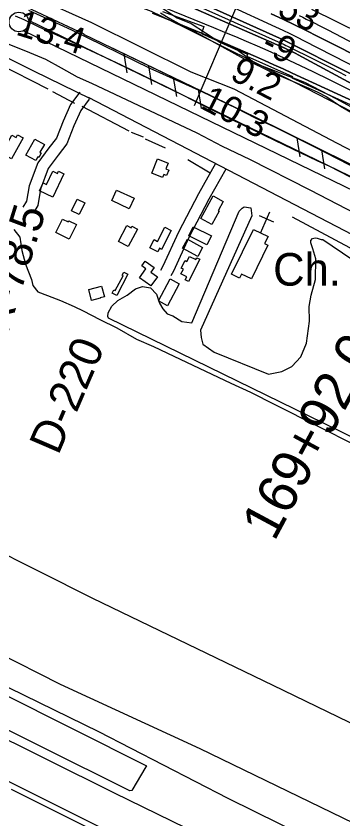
# Model space of a CAD drawing. Extents: x 3683402 to 3721514, y 487807 to 513565.
# Drawn here: x 3715731 to 3716564, y 501598 to 503642 of the extents above; entities that cross this region are included whole.
import ezdxf

# ---------------------------------------------------------------- set-up
doc = ezdxf.new("R2010")
doc.units = 0
for name, color, linetype in [('V-BLDG-OTLN', 7, 'Continuous'), ('V-FLOD-BASE', 7, 'Continuous'), ('V-LEVE-TOET', 7, 'Continuous'), ('V-RIVR-EDGE', 7, 'Continuous'), ('V-RIVR-RANG', 7, 'Continuous'), ('V-RIVR-RANG-IDEN', 7, 'Continuous'), ('V-ROAD-CNTR', 7, 'Continuous'), ('V-RRAP-FSHR', 7, 'Continuous'), ('V-RRAP-RVMT', 7, 'Continuous'), ('V-SITE-OTLN', 7, 'Continuous'), ('V-SITE-OTLN-IDEN', 7, 'Continuous'), ('V-SITE-VEGE', 7, 'Continuous'), ('V-SURV-IDEN', 7, 'Continuous'), ('V-SURV-LINE', 7, 'Continuous'), ('V-TOPO-DPTH', 7, 'Continuous'), ('V-TOPO-MAJR', 7, 'Continuous'), ('V-TOPO-MINR', 7, 'Continuous'), ('V-TOPO-SHOR', 7, 'Continuous'), ('V-TOPO-WATR', 7, 'Continuous')]:
    doc.layers.add(name, color=color, linetype=linetype)

msp = doc.modelspace()

# ---------------------------------------------------------------- linework, layer by layer
at = {"layer": 'V-BLDG-OTLN'}
for points in [[(3715749, 503332.3), (3715719.6, 503278.8), (3715695.1, 503292.3), (3715720.7, 503338.9), (3715731.3, 503333.1), (3715735.1, 503340)], [(3715781.2, 503274.1), (3715756.2, 503288.2), (3715779.2, 503328.8), (3715803.2, 503315.3), (3715791.9, 503295.3), (3715795.3, 503293.3), (3715789.1, 503282.3), (3715786.6, 503283.6)], [(3716076.8, 503242.4), (3716091.6, 503278.8), (3716118.5, 503267.9), (3716112.4, 503252.9), (3716119.9, 503249.8), (3716114.3, 503236.2), (3716107.2, 503239.1), (3716104, 503231.4)], [(3715852.8, 503240.6), (3715824.4, 503181.2), (3715790.7, 503197.3), (3715800.3, 503217.3), (3715808.9, 503213.2), (3715825, 503246.9), (3715836.6, 503241.4), (3715839.3, 503247)], [(3716019.5, 503151.7), (3715974.9, 503172.6), (3715987.4, 503199.1), (3716031.9, 503178.1)], [(3716201.7, 503126.4), (3716232.9, 503184.2), (3716258.8, 503170.3), (3716245.9, 503146.4), (3716248.2, 503145.2), (3716229.9, 503111.2)], [(3715906.3, 503166.4), (3715892.1, 503136.7), (3715872.3, 503146.2), (3715886.5, 503175.9)], [(3715885.1, 503111.5), (3715866.8, 503074.4), (3715832.8, 503091.2), (3715849.5, 503125.1), (3715864, 503117.9), (3715865.7, 503121.2)], [(3716040.4, 503099.7), (3716017.1, 503055.1), (3715992.4, 503068.1), (3716013.7, 503108.8), (3716024.4, 503103.2), (3716026.4, 503107)], [(3716126.6, 503096.3), (3716102, 503048.2), (3716096.6, 503051), (3716091.9, 503041.7), (3716072, 503051.9), (3716082.8, 503073), (3716091.7, 503068.4), (3716110.2, 503104.6)], [(3716182.6, 503105.9), (3716229.1, 503082.6), (3716217.5, 503059.5), (3716171, 503082.8)], [(3716279.7, 502984.7), (3716335.6, 503098.9), (3716373, 503080.5), (3716364.4, 503062.9), (3716372.8, 503058.8), (3716330.7, 502972.9), (3716305.2, 502985.4), (3716300, 502974.8)], [(3716167.5, 503073.9), (3716206.2, 503053.1), (3716193.9, 503030.2), (3716155.2, 503050.9)], [(3716074.7, 502955.1), (3716045.5, 502976.1), (3716061.8, 502998.7), (3716051.7, 503005.9), (3716060.4, 503018), (3716082.8, 503001.9), (3716074.6, 502990.5), (3716091.4, 502978.4)], [(3716199.1, 503022.8), (3716170.7, 502966.1), (3716162.1, 502970.5), (3716165.9, 502978.1), (3716151.2, 502985.5), (3716157.3, 502997.6), (3716151.8, 503000.3), (3716161.6, 503020), (3716166.4, 503017.6), (3716172.8, 503030.3), (3716189.1, 503022.2), (3716191.3, 503026.7)], [(3716016.1, 502984.7), (3715987.8, 502930.8), (3715976.2, 502936.9), (3715980.5, 502945.1), (3715984, 502943.3), (3716003.9, 502981.2), (3716001.3, 502982.5), (3716005.4, 502990.3)], [(3716146.8, 502960.4), (3716117.3, 502904.6), (3716093.8, 502917), (3716123.3, 502972.9)], [(3715923.7, 502917.8), (3715916.1, 502946.1), (3715949, 502954.9), (3715956.4, 502927.4), (3715945.2, 502924.4), (3715945.2, 502923.6)]]:
    msp.add_lwpolyline(points, close=True, dxfattribs=at)
at = {"layer": 'V-FLOD-BASE'}
msp.add_lwpolyline([(3716757.2, 503141.6), (3716530.2, 503259.4), (3716499.8, 503272.8), (3716413, 503314.1), (3716316.1, 503361.2), (3716223.3, 503406.3), (3716115.1, 503460.8), (3715999.8, 503517.3), (3715959.9, 503535.8), (3715870.7, 503577.2), (3715789.7, 503613.5), (3715751.7, 503632), (3715729.6, 503641.6)], dxfattribs=at)
at = {"layer": 'V-LEVE-TOET'}
for points in [[(3716700.6, 503201.6), (3716490.9, 503309.3), (3716391.6, 503358.2), (3716341, 503382.3), (3716293.5, 503407), (3716205.5, 503449), (3716072.7, 503508.9), (3715873.6, 503606.1), (3715764, 503655.9)], [(3715576.4, 503624.6), (3715765.3, 503549.3), (3715806.4, 503532), (3715846.2, 503509.9), (3715886.6, 503487.2), (3715922.9, 503471.3), (3716191.2, 503344.6), (3716255.9, 503311.1), (3716326.1, 503278), (3716479.4, 503199.5), (3716781.3, 503043.7)]]:
    msp.add_lwpolyline(points, dxfattribs=at)
at = {"layer": 'V-RIVR-EDGE'}
msp.add_lwpolyline([(3716091.1, 503670.9), (3716141.4, 503637.8), (3716177.4, 503622.7), (3716249.9, 503575.7), (3716297.3, 503554.5), (3716341.7, 503521.4), (3716465.8, 503473.7), (3716547.3, 503431.4), (3716654.1, 503373), (3716739.2, 503324.7), (3716819.5, 503286.1), (3716919, 503229.4), (3717053.9, 503152.8), (3717191.2, 503082.9), (3717291.9, 503021.4), (3717438.2, 502946), (3717545.6, 502898.9), (3717648.1, 502850), (3717735, 502798.8), (3717773.4, 502775.9), (3717896.9, 502702.3), (3717952, 502662), (3718061.1, 502607.1), (3718119.8, 502561.9)], dxfattribs=at)
at = {"layer": 'V-RIVR-RANG'}
msp.add_line((3716185.4, 503414.3), (3716444.9, 504021.1), dxfattribs=at)
at = {"layer": 'V-ROAD-CNTR'}
for points in [[(3715646.9, 503567), (3715775.9, 503502.8), (3715919.9, 503432.3)], [(3715893.4, 503448.3), (3715870, 503416.9), (3715850.9, 503374.3), (3715834.4, 503331.4), (3715814.7, 503306.4), (3715786.3, 503268.6), (3715764.4, 503209.6), (3715757.7, 503170.7), (3715748.7, 503155.9)], [(3715917.5, 503430.4), (3715896.1, 503401.7), (3715878.6, 503362.7), (3715860.7, 503316.4), (3715838.5, 503288.1), (3715812.9, 503254.1), (3715793.5, 503201.8), (3715786.3, 503160), (3715774.3, 503140.2)], [(3717030.2, 502855.5), (3715915.9, 503434.4)], [(3716239.1, 503267), (3716195.7, 503189.9), (3716144.6, 503091.6), (3716104.8, 503005.8), (3716099, 502994.3)], [(3716265.2, 503252.3), (3716222.1, 503175.6), (3716171.5, 503078.4), (3716131.8, 502992.7), (3716125.8, 502980.8)]]:
    msp.add_lwpolyline(points, dxfattribs=at)
at = {"layer": 'V-RRAP-FSHR'}
for p, q in [((3716005.4, 503546.1), (3716013.3, 503497.9)), ((3716068.5, 503515.7), (3716076.4, 503467.5)), ((3716131.5, 503485.3), (3716139.4, 503437.1)), ((3716194.6, 503454.9), (3716202.5, 503406.8)), ((3716446.3, 503332.3), (3716453.7, 503284)), ((3716509, 503301.2), (3716516.4, 503252.9))]:
    msp.add_line(p, q, dxfattribs=at)
for points in [[(3719250.1, 501890.7), (3719023.5, 502023.1), (3718660.7, 502238.6), (3717994.7, 502632.7), (3717751.2, 502780.4), (3716834.8, 503263.5), (3716677.3, 503351.8), (3716439.5, 503473.6), (3716157.1, 503614.6), (3716076, 503653.7), (3715989.4, 503686.3), (3715871.2, 503714.1), (3715737.2, 503737.1), (3715534.3, 503762.9), (3715138.3, 503843), (3714910.7, 503872.5), (3714790.8, 503875.8), (3714670.9, 503862.3), (3714468.5, 503830.1), (3714323.8, 503787), (3714196, 503699)], [(3715904.5, 503595.9), (3715744.7, 503670.4), (3715650.3, 503698.9)], [(3719251.9, 501741.2), (3719066.6, 501838.8), (3718715, 502026), (3718607.2, 502089.2), (3718537.2, 502130.6), (3718147.3, 502422.9), (3717728.2, 502725), (3717614.4, 502801.7), (3717536.7, 502844.1), (3717458.7, 502874.5), (3717368.9, 502899.8), (3717261.9, 502917.2), (3717190.5, 502954.8), (3717059.3, 503028.8), (3716338.6, 503385.6), (3715904, 503594.9)], [(3716228.5, 503438.6), (3715966, 503565.1)], [(3716810.7, 503151.9), (3716421.2, 503344.7)]]:
    msp.add_lwpolyline(points, dxfattribs=at)
at = {"layer": 'V-RRAP-RVMT'}
for p, q in [((3716103.8, 503653.3), (3716209.4, 503615.2)), ((3716209.4, 503615.2), (3716203.2, 503597.4)), ((3716203.2, 503597.4), (3716320.6, 503544.7)), ((3716320.6, 503544.7), (3716319, 503539.8)), ((3716319, 503539.8), (3716435, 503488)), ((3716435, 503488), (3716433.8, 503485.2)), ((3716433.8, 503485.2), (3716666.3, 503378.5))]:
    msp.add_line(p, q, dxfattribs=at)
at = {"layer": 'V-SITE-OTLN'}
for p, q in [((3716353.5, 503089.1), (3716377.7, 503144)), ((3716387.9, 503117.6), (3716351.3, 503133.7))]:
    msp.add_line(p, q, dxfattribs=at)
at = {"layer": 'V-SITE-VEGE'}
for p, q in [((3715924.3, 503624.5), (3715783.7, 503688)), ((3716099.3, 503650.3), (3716123.1, 503635.8)), ((3716123.1, 503635.8), (3716161.3, 503614.8)), ((3716177.1, 503498.8), (3715924.3, 503624.5)), ((3716161.3, 503614.8), (3716187, 503601.5)), ((3716187, 503601.5), (3716321.9, 503527.8)), ((3716321.9, 503527.8), (3716354.3, 503513.1)), ((3716354.3, 503513.1), (3716385.3, 503497.7)), ((3716286.8, 503456.1), (3716177.1, 503498.8)), ((3716385.3, 503497.7), (3716417.7, 503483.6)), ((3716417.7, 503483.6), (3716447, 503470.8)), ((3716447, 503470.8), (3716477, 503458.5)), ((3716550.3, 503318), (3716286.8, 503456.1)), ((3716477, 503458.5), (3716497.9, 503449.5)), ((3716497.9, 503449.5), (3716523, 503436.7)), ((3716523, 503436.7), (3716557.5, 503412.9)), ((3716557.5, 503412.9), (3716623.7, 503373.6)), ((3716730.6, 503221.4), (3716550.3, 503318))]:
    msp.add_line(p, q, dxfattribs=at)
for points in [[(3716857.5, 502437.2), (3716513.9, 502605.6), (3715967, 502873.4), (3715965.3, 502877), (3715965.5, 502887), (3715974.8, 502903.3), (3715990.6, 502917.7), (3716014, 502931.3), (3716035.1, 502948), (3716053, 502954), (3716073.6, 502949.9), (3716088.6, 502934.2), (3716096.9, 502910.9), (3716104.8, 502896.5), (3716116.3, 502883.8), (3716130.4, 502878.7), (3716153.7, 502864.5), (3716179.1, 502861.5), (3716299.3, 503145.3), (3716307.2, 503153.4), (3716312.6, 503156.8), (3716329.1, 503153.5), (3716332.1, 503133.3), (3716201.1, 502842.6), (3716202.4, 502823.6), (3716207.3, 502806.9), (3716235.7, 502786.7), (3716373.9, 502730.5), (3716407.8, 502737.3), (3716433.6, 502750.3), (3716456.7, 502774.5), (3716470.6, 502809.1), (3716478.5, 502865.1), (3716477.7, 502902.4), (3716483.2, 502931.2), (3716493.6, 502971.2), (3716495, 503023.8), (3716487.3, 503049.4), (3716481.8, 503065), (3716482, 503070.9), (3716486.2, 503076.1), (3716492.8, 503077.7), (3716498.1, 503076.4), (3716508.7, 503073.2), (3716512.8, 503073.6), (3716586.7, 503023.2)], [(3715725.2, 503098.8), (3715740.9, 503078.8), (3715745.7, 503045.7), (3715755.4, 503010.7), (3715770.1, 502971.7), (3715773.6, 502956.5), (3715786.7, 502939.9), (3715811, 502930.4), (3715844.3, 502918.3), (3715879.2, 502902.9), (3715901.9, 502891.7), (3715944.4, 502869.3), (3715987.5, 502848.6), (3716038.3, 502819.3), (3716081.5, 502800.9), (3716133.4, 502776.1), (3716277.8, 502708), (3716328.7, 502684.3), (3716390.6, 502653.1), (3716500, 502598.2), (3716594.5, 502550.5)], [(3716936, 501924.7), (3716914.5, 501895.6), (3716928.1, 501856.1), (3716965.4, 501805.3), (3717041.7, 501680.2), (3717051.2, 501657.6), (3717061.3, 501636), (3717064.7, 501628.3), (3717065.6, 501618.8), (3717056.1, 501616.1), (3717023.2, 501627.6), (3716773.1, 501750.5), (3716386.3, 501937.8), (3715926.9, 502159.5), (3715517.4, 502364.6)], [(3715718.8, 501673.9), (3716268.6, 501399.6), (3716998.7, 501031.3), (3717465, 500803.5), (3717477.1, 500789), (3717472.6, 500776.7), (3717462.3, 500765.2), (3717442.3, 500747.9), (3717414.5, 500725), (3717312.1, 500628.2), (3717290.2, 500627.5), (3717129.4, 500702.6), (3716740, 500884.7), (3716326.4, 501091), (3716102.1, 501204.4), (3715882.5, 501317.7), (3715841.6, 501335.3), (3715510.6, 501487.5)]]:
    msp.add_lwpolyline(points, dxfattribs=at)
for points in [[(3714935.4, 502389), (3715515.1, 502107.5), (3715843.9, 501941.7), (3716198.9, 501777.7), (3716617.9, 501574.8), (3717087.4, 501340.7), (3717329.7, 501215.6), (3717335.4, 501206), (3717335, 501191.2), (3717329.2, 501173), (3717320.6, 501160.8), (3717310.4, 501152.2), (3717274.3, 501154.3), (3717227.2, 501185.7), (3716799.9, 501390), (3716271.7, 501650.2), (3715942.4, 501820.1), (3715714.5, 501931.2), (3715343.3, 502109.2), (3714893.6, 502336.6), (3714891.9, 502342), (3714923.4, 502395), (3714931.1, 502392.5)], [(3716062, 501730.8), (3716026.1, 501670.7), (3716020.8, 501669.7), (3715353.6, 502002), (3715299.3, 502030.6), (3715300.8, 502043.6), (3715329.8, 502089.6), (3715338.1, 502088.8), (3715688.8, 501920.7), (3716063.8, 501733.7)], [(3715169.3, 502065.4), (3715635.4, 501836.1), (3715981.2, 501665.1), (3716344.1, 501487.3), (3716859.4, 501232.8), (3717264.4, 501033.8), (3717630.8, 500857.6), (3717636.6, 500851.6), (3717634.1, 500848.1), (3717532.2, 500793.9), (3717521.5, 500793), (3717505.1, 500798.7), (3717072.2, 501014.4), (3716360.6, 501369.7), (3715872.8, 501613.5), (3715293.9, 501901.5), (3715117.5, 501991.8), (3715112.9, 501995.5), (3715108.7, 502016.9), (3715117.6, 502043.3), (3715125.9, 502065), (3715130.2, 502070.2), (3715140.4, 502077.6), (3715146.3, 502076.3)]]:
    msp.add_lwpolyline(points, close=True, dxfattribs=at)
at = {"layer": 'V-SURV-LINE'}
for points in [[(3715762.8, 503631.8), (3716777, 503140.1)], [(3716763.9, 503113.1), (3715749.7, 503604.8)]]:
    msp.add_lwpolyline(points, dxfattribs=at)
msp.add_circle((3715738.3, 503627), 25, dxfattribs=at)
at = {"layer": 'V-TOPO-DPTH'}
for points in [[(3716948.4, 503274.4), (3716449.8, 503543), (3716443.4, 503546.4), (3716436.9, 503549.8), (3716430.5, 503553), (3716423.9, 503556.2), (3716412, 503562), (3716411.5, 503562.3), (3716410.9, 503562.5), (3716410.3, 503562.8), (3716409.7, 503563.1), (3715910.5, 503782.9)], [(3715910.5, 503782.9), (3716409.7, 503563.1), (3716410.3, 503562.8), (3716410.9, 503562.5), (3716411.5, 503562.3), (3716412, 503562), (3716423.9, 503556.2), (3716430.5, 503553), (3716436.9, 503549.8), (3716443.4, 503546.4), (3716449.8, 503543), (3716948.4, 503274.4)], [(3716090.5, 503727), (3716402, 503585.5), (3716410.4, 503581.6), (3716418.7, 503577.7), (3716427, 503573.6), (3716435.3, 503569.6), (3716563.6, 503505.2), (3716635.8, 503468.6)], [(3716635.8, 503468.6), (3716563.6, 503505.2), (3716435.3, 503569.6), (3716427, 503573.6), (3716418.7, 503577.7), (3716410.4, 503581.6), (3716402, 503585.5), (3716090.5, 503727)], [(3716274, 503669.2), (3716392.1, 503614.6), (3716410.5, 503606), (3716428.9, 503597.2), (3716447.1, 503588.2), (3716465.3, 503579), (3716974.6, 503318.7)], [(3716274, 503669.2), (3716392.1, 503614.6), (3716410.5, 503606), (3716428.9, 503597.2), (3716447.1, 503588.2), (3716465.3, 503579), (3716974.6, 503318.7)], [(3716601.1, 503420.5), (3716434.7, 503496.9), (3716411.3, 503507.5), (3716387.8, 503518.1), (3716364.3, 503528.5), (3716340.8, 503538.8), (3716264.7, 503571.9), (3716203.1, 503598.3), (3716141.2, 503624.2), (3716079.1, 503649.3)], [(3716639.7, 503519.7), (3716500.1, 503590.4), (3716470.4, 503605.2), (3716440.6, 503619.8), (3716410.6, 503634.1), (3716380.6, 503648.1)], [(3716380.6, 503648.1), (3716410.6, 503634.1), (3716440.6, 503619.8), (3716470.4, 503605.2), (3716500.1, 503590.4), (3716639.7, 503519.7)]]:
    msp.add_lwpolyline(points, dxfattribs=at)
at = {"layer": 'V-TOPO-MAJR'}
msp.add_lwpolyline([(3716452.7, 503643.2), (3716461.6, 503638.8), (3716470.5, 503634.4), (3716488.9, 503625.2), (3716507, 503616.1), (3716525, 503607), (3716543, 503597.7), (3716560.9, 503588.3), (3717001, 503356.6)], dxfattribs=at)
at = {"layer": 'V-TOPO-MINR'}
for points in [[(3715910.5, 503782.9), (3716409.7, 503563.1), (3716410.3, 503562.8), (3716410.9, 503562.5), (3716411.5, 503562.3), (3716412, 503562), (3716423.9, 503556.2), (3716430.5, 503553), (3716436.9, 503549.8), (3716443.4, 503546.4), (3716449.8, 503543), (3716948.4, 503274.4)], [(3716000.1, 503755.3), (3716406.2, 503573.1), (3716410.3, 503571.3), (3716414.4, 503569.4), (3716418.5, 503567.4), (3716422.5, 503565.4), (3716493.1, 503530.6), (3716532.2, 503510.9), (3716571.3, 503491)], [(3715960.8, 503725.1), (3716234.3, 503612.9), (3716262.1, 503601.4), (3716289.9, 503589.8), (3716317.5, 503578), (3716345.2, 503566.2), (3716372.7, 503554.1), (3716400.1, 503541.7), (3716427.4, 503529.1), (3716454.6, 503516.2), (3716487, 503500.7), (3716530.2, 503479.6), (3716573.2, 503458.2), (3716615.9, 503436.3), (3716658.5, 503414.1), (3716952.6, 503258.2), (3716967.3, 503250.3), (3716982.1, 503242.4), (3716996.7, 503234.4), (3717011.4, 503226.4), (3717814.2, 502782.9), (3718656.6, 502289.3)], [(3716090.5, 503727), (3716402, 503585.5), (3716410.4, 503581.6), (3716418.7, 503577.7), (3716427, 503573.6), (3716435.3, 503569.6), (3716563.6, 503505.2), (3716635.8, 503468.6)], [(3716274, 503669.2), (3716392.1, 503614.6), (3716410.5, 503606), (3716428.9, 503597.2), (3716447.1, 503588.2), (3716465.3, 503579), (3716974.6, 503318.7)], [(3716483.8, 503659.2), (3716740.4, 503533.3), (3716793.9, 503506.7), (3716847.2, 503479.6), (3716900.2, 503452), (3716953, 503423.9), (3716988.2, 503405), (3717023.2, 503386.1), (3717058.1, 503367.1), (3717093, 503347.9), (3717127.8, 503328.7), (3717189.6, 503294.4), (3717255.3, 503257.9), (3717320.9, 503221.3), (3717386.4, 503184.6), (3717451.9, 503147.8), (3717850.6, 502923.4), (3717868.1, 502913.5), (3717885.7, 502903.5), (3717903.2, 502893.6), (3717920.7, 502883.6), (3718557.3, 502520.5)], [(3716380.6, 503648.1), (3716410.6, 503634.1), (3716440.6, 503619.8), (3716470.4, 503605.2), (3716500.1, 503590.4), (3716639.7, 503519.7)]]:
    msp.add_lwpolyline(points, dxfattribs=at)
at = {"layer": 'V-TOPO-SHOR'}
for p, q in [((3715685.1, 503521), (3715812.4, 503457.2)), ((3715824.3, 503449.7), (3715879.8, 503420.4)), ((3715899, 503412.7), (3716018.5, 503349.7)), ((3716024.4, 503346.5), (3716055, 503334.3)), ((3716060.3, 503329.9), (3716111.2, 503306.8)), ((3716168.5, 503276.9), (3716225.2, 503242.8))]:
    msp.add_line(p, q, dxfattribs=at)
msp.add_lwpolyline([(3716434.8, 503130.9), (3716580.5, 503053.3), (3716594, 503037.2), (3716694, 502828.3), (3716840.7, 502550.4), (3716922.1, 502392.7)], dxfattribs=at)
at = {"layer": 'V-TOPO-WATR'}
msp.add_lwpolyline([(3716079.1, 503649.3), (3716141.2, 503624.2), (3716203.1, 503598.3), (3716264.7, 503571.9), (3716340.8, 503538.8), (3716364.3, 503528.5), (3716387.8, 503518.1), (3716411.3, 503507.5), (3716434.7, 503496.9), (3716601.1, 503420.5)], dxfattribs=at)

# ---------------------------------------------------------------- texts
at = {"layer": 'V-RIVR-RANG'}
for s, rotation, p in [('-53', 332.7308, (3716366.7, 503658.7)), ('13.4', 342.6283, (3715728, 503595.4)), ('-9', 332.4483, (3716351.3, 503554.4)), ('9.2', 332.4483, (3716273, 503482.5)), ('10.3', 332.4483, (3716197.5, 503409.1))]:
    msp.add_text(s, height=67, rotation=rotation, dxfattribs=at).set_placement(p)
at = {"layer": 'V-RIVR-RANG-IDEN'}
for s, rotation, p in [('R-78.5', 72.7472, (3715709.1, 502827.3)), ('D-220', 66.7103, (3715838.5, 502522.2))]:
    msp.add_text(s, height=83, rotation=rotation, dxfattribs=at).set_placement(p)
at = {"layer": 'V-SITE-OTLN-IDEN'}
msp.add_text('Ch.', height=83, dxfattribs=at).set_placement((3716386, 502955.8))
at = {"layer": 'V-SURV-IDEN'}
msp.add_text('169+92.0', height=100, rotation=61.7245, dxfattribs=at).set_placement((3716389, 502302.7))

doc.saveas('drawing.dxf')
